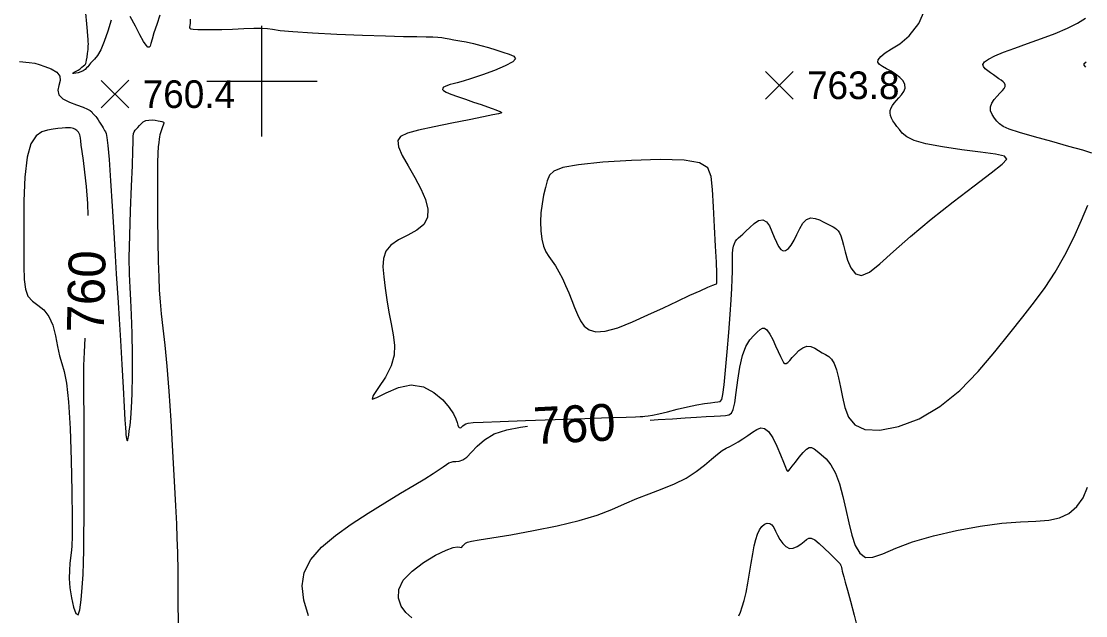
# Model space of a CAD drawing. Extents: x 2566142 to 2571431, y 418755 to 421584.
# Drawn here: x 2566869 to 2567447, y 420710 to 421033 of the extents above; entities that cross this region are included whole.
import ezdxf

# ---------------------------------------------------------------- set-up
doc = ezdxf.new("R2010")
doc.units = 0
for name, color, linetype in [('Contour_ADS_Label_Major', 7, 'Continuous'), ('Contour_ADS_Major', 7, 'Continuous'), ('Contour_ADS_Minor', 7, 'Continuous'), ('Contour_ADS_Spot_Elevation', 7, 'Continuous'), ('Contour_ADS_Tick', 7, 'Continuous')]:
    doc.layers.add(name, color=color, linetype=linetype)

# ---------------------------------------------------------------- blocks, each defined once
blk = doc.blocks.new('S890')
at = {"layer": 'Contour_ADS_Tick'}
for p, q in [((0, -0.5), (0, 0.5)), ((-0.5, 0), (0.5, 0))]:
    blk.add_line(p, q, dxfattribs=at)
blk = doc.blocks.new('S750')
at = {"layer": 'Contour_ADS_Spot_Elevation'}
for p, q in [((-0.5, 0.498), (0.5, -0.498)), ((-0.498, -0.5), (0.498, 0.5))]:
    blk.add_line(p, q, dxfattribs=at)

msp = doc.modelspace()

# ---------------------------------------------------------------- linework, layer by layer
at = {"layer": 'Contour_ADS_Major'}
for points in [[(2566918.21, 421033.21), (2566916.31, 421027.23), (2566914.45, 421021.48), (2566912.56, 421017.1), (2566910.73, 421014.04), (2566909.1, 421011.99), (2566907.82, 421010.64), (2566906.96, 421009.71), (2566906.4, 421009.03), (2566905.98, 421008.46), (2566905.51, 421007.88), (2566904.85, 421007.19), (2566903.98, 421006.44), (2566902.91, 421005.7), (2566901.67, 421005.06), (2566900.29, 421004.6), (2566898.97, 421004.31), (2566897.93, 421004.2), (2566897.38, 421004.26), (2566897.49, 421004.49), (2566898.13, 421004.87), (2566899.1, 421005.39), (2566900.22, 421006.04), (2566901.3, 421006.79), (2566902.29, 421007.58), (2566903.14, 421008.31), (2566903.79, 421008.88), (2566904.22, 421009.27), (2566904.49, 421009.66), (2566904.68, 421010.27), (2566904.86, 421011.34), (2566905.1, 421013), (2566905.36, 421015.04), (2566905.59, 421017.13), (2566905.75, 421018.96), (2566905.81, 421020.32), (2566905.76, 421021.46), (2566905.64, 421022.73), (2566905.47, 421024.48), (2566905.25, 421027.09), (2566904.94, 421031.05), (2566904.46, 421036.9)], [(2566944.65, 421035.87), (2566942.86, 421030.69), (2566941.39, 421026.24), (2566940.4, 421022.86), (2566939.77, 421020.53), (2566939.3, 421019.1), (2566938.81, 421018.46), (2566938.13, 421018.53), (2566937.13, 421019.5), (2566935.72, 421021.61), (2566933.78, 421025.11), (2566931.28, 421029.96), (2566928.43, 421035.03)], [(2567400.46, 420993.51), (2567401.77, 420994.91), (2567402.71, 420996.12), (2567403.25, 420997.17), (2567403.34, 420998.09), (2567402.98, 420998.91), (2567402.22, 420999.7), (2567401.15, 421000.49), (2567399.86, 421001.35), (2567398.43, 421002.33), (2567396.92, 421003.38), (2567395.38, 421004.49), (2567393.86, 421005.62), (2567392.46, 421006.74), (2567391.47, 421007.9), (2567391.22, 421009.13), (2567392.03, 421010.5), (2567394.18, 421012.03), (2567397.67, 421013.78), (2567402.43, 421015.75), (2567408.42, 421017.98), (2567415.46, 421020.47), (2567423.02, 421023.15), (2567430.47, 421025.93), (2567437.15, 421028.72), (2567442.58, 421031.45), (2567446.78, 421034.21)], [(2566868.48, 421010.67), (2566873.7, 421010.23), (2566876.72, 421009.72), (2566879.16, 421009.02), (2566882.24, 421008), (2566885.63, 421006.63), (2566888.59, 421004.9), (2566890.38, 421002.81), (2566890.56, 421000.36), (2566889.83, 420997.73), (2566889.21, 420995.08), (2566889.69, 420992.61), (2566891.96, 420990.46), (2566895.5, 420988.64), (2566899.43, 420987.12), (2566902.93, 420985.86), (2566905.33, 420984.85), (2566906.76, 420984.03), (2566907.58, 420983.34), (2566908.1, 420982.75), (2566908.61, 420982.2), (2566909.18, 420981.61), (2566909.79, 420980.93), (2566910.46, 420980.08), (2566911.18, 420979.02), (2566911.9, 420977.85), (2566912.61, 420976.66), (2566913.23, 420975.59), (2566913.76, 420974.71), (2566914.21, 420973.97), (2566914.62, 420973.3), (2566915.01, 420972.61), (2566915.43, 420971.64), (2566915.89, 420969.52), (2566916.44, 420965.16), (2566917.09, 420957.52), (2566917.87, 420946.03), (2566918.72, 420932.17), (2566919.55, 420917.91), (2566920.29, 420905.22), (2566920.88, 420895.47), (2566921.38, 420887.61), (2566921.88, 420879.97), (2566922.46, 420870.91), (2566923.16, 420859.31), (2566923.93, 420846.36), (2566924.66, 420833.77), (2566925.25, 420823.29), (2566925.65, 420816.19), (2566925.89, 420811.96), (2566926.03, 420809.63), (2566926.16, 420808.24), (2566926.32, 420807.01), (2566926.51, 420805.92), (2566926.73, 420805.16), (2566926.95, 420804.91), (2566927.17, 420805.3), (2566927.4, 420806.34), (2566927.67, 420808.01), (2566927.99, 420810.27), (2566928.39, 420813.18), (2566928.81, 420817.17), (2566929.2, 420822.75), (2566929.5, 420830.44), (2566929.67, 420840.44), (2566929.68, 420851.77), (2566929.55, 420863.12), (2566929.26, 420873.19), (2566928.84, 420881.14), (2566928.4, 420888), (2566928.07, 420895.24), (2566927.98, 420904.35), (2566928.24, 420916.26), (2566928.72, 420929.73), (2566929.26, 420942.98), (2566929.7, 420954.24), (2566929.93, 420962.14)], [(2567450.29, 420961.03), (2567445.48, 420962.52), (2567437.85, 420964.66), (2567428.55, 420967.22), (2567419.1, 420969.84), (2567411.03, 420972.19), (2567405.49, 420974.02), (2567402.11, 420975.49), (2567400.12, 420976.81), (2567398.75, 420978.24), (2567397.41, 420979.94), (2567396.2, 420981.88), (2567395.39, 420983.96), (2567395.25, 420986.07), (2567395.94, 420988.13), (2567397.25, 420990.08), (2567398.86, 420991.89), (2567400.46, 420993.51)], [(2566929.93, 420962.14), (2566930.03, 420967.1), (2566930.1, 420969.96), (2566930.27, 420971.55), (2566930.63, 420972.61), (2566931.17, 420973.42), (2566931.85, 420974.13), (2566932.63, 420974.92), (2566933.48, 420975.9), (2566934.45, 420976.95), (2566935.6, 420977.91), (2566936.99, 420978.62), (2566938.63, 420978.95), (2566940.4, 420978.98), (2566942.12, 420978.81), (2566943.64, 420978.57), (2566944.8, 420978.35), (2566945.64, 420978.15), (2566946.19, 420977.96), (2566946.52, 420977.76), (2566946.67, 420977.54), (2566946.67, 420977.23), (2566946.54, 420976.78), (2566946.31, 420976.13), (2566945.99, 420975.25), (2566945.63, 420974.2), (2566945.26, 420973.08), (2566944.92, 420971.97), (2566944.63, 420970.93), (2566944.39, 420969.82), (2566944.17, 420968.5), (2566943.95, 420966.78), (2566943.72, 420964.44), (2566943.49, 420960.93), (2566943.31, 420955.63), (2566943.22, 420947.93), (2566943.23, 420937.54), (2566943.33, 420925.55), (2566943.51, 420913.36), (2566943.72, 420902.41), (2566943.97, 420893.69), (2566944.29, 420886.66), (2566944.74, 420880.33), (2566945.36, 420873.74), (2566946.2, 420866.03), (2566947.2, 420856.73), (2566948.29, 420845.46), (2566949.4, 420831.88), (2566950.47, 420815.96), (2566951.46, 420799.1), (2566952.32, 420783.06), (2566953.02, 420769.59), (2566953.53, 420759.78), (2566953.87, 420752.06), (2566954.11, 420744.19), (2566954.27, 420733.94), (2566954.41, 420719.82), (2566954.52, 420703.4)], [(2566905.73, 420927.14), (2566905.5, 420933.68), (2566904.81, 420942.9), (2566903.95, 420950.69), (2566903.07, 420957.03), (2566902.34, 420961.9), (2566901.88, 420965.35), (2566901.62, 420967.66), (2566901.47, 420969.16), (2566901.31, 420970.18), (2566901.07, 420970.99), (2566900.74, 420971.69), (2566900.35, 420972.29), (2566899.92, 420972.82), (2566899.46, 420973.29), (2566898.96, 420973.7), (2566898.41, 420974.05), (2566897.77, 420974.32), (2566897.03, 420974.51), (2566896.12, 420974.62), (2566894.95, 420974.66), (2566893.44, 420974.65), (2566891.54, 420974.57), (2566889.26, 420974.38), (2566886.63, 420974.03), (2566883.69, 420973.47), (2566880.53, 420972.49), (2566877.4, 420970.32), (2566874.63, 420966.06), (2566872.53, 420958.78), (2566871.33, 420948.01), (2566870.84, 420935.03), (2566870.76, 420921.54), (2566870.82, 420909.28), (2566870.81, 420899.58), (2566870.97, 420892.35), (2566871.6, 420887.11), (2566873.02, 420883.4), (2566875.42, 420880.71), (2566878.44, 420878.42), (2566881.59, 420875.87), (2566884.38, 420872.39), (2566886.45, 420867.56), (2566887.93, 420861.89), (2566889.08, 420856.11), (2566890.15, 420850.98), (2566891.35, 420846.85), (2566892.63, 420842.43), (2566893.88, 420836.06), (2566894.98, 420826.08)], [(2567210.7, 420816.14), (2567215.04, 420816.38), (2567222.69, 420816.86), (2567229.63, 420817.33), (2567235.74, 420817.72), (2567240.95, 420818.02), (2567245.28, 420818.23), (2567248.77, 420818.41), (2567251.46, 420818.59), (2567253.41, 420818.9), (2567254.78, 420819.79), (2567255.76, 420821.8), (2567256.54, 420825.45), (2567257.29, 420831.03), (2567258.14, 420837.83), (2567259.23, 420844.88), (2567260.68, 420851.21), (2567262.56, 420856.08), (2567264.69, 420859.59), (2567266.84, 420862.09), (2567268.77, 420863.91), (2567270.3, 420865.28), (2567271.57, 420866.07), (2567272.74, 420866.05), (2567274.01, 420865), (2567275.5, 420862.79), (2567277.12, 420859.78), (2567278.72, 420856.46), (2567280.15, 420853.3), (2567281.28, 420850.69), (2567282.18, 420848.73), (2567282.95, 420847.42), (2567283.66, 420846.76), (2567284.41, 420846.76), (2567285.29, 420847.35), (2567286.37, 420848.46), (2567287.73, 420850.03), (2567289.42, 420851.92), (2567291.38, 420853.82), (2567293.5, 420855.37), (2567295.69, 420856.19), (2567297.86, 420856.04), (2567299.99, 420855.16), (2567302.04, 420853.92), (2567304, 420852.67), (2567305.83, 420851.66), (2567307.53, 420850.62), (2567309.09, 420849.15), (2567310.49, 420846.86), (2567311.72, 420843.46), (2567312.85, 420839.1), (2567313.91, 420834.04), (2567314.98, 420828.54), (2567316.21, 420822.92), (2567318.2, 420817.72), (2567321.63, 420813.55), (2567327.2, 420811.03), (2567335.33, 420810.66), (2567345.4, 420812.57), (2567356.54, 420816.81), (2567367.87, 420823.4), (2567378.65, 420832.23), (2567388.63, 420842.47), (2567397.73, 420853.16), (2567405.85, 420863.32), (2567412.94, 420872.23), (2567419.21, 420880.29), (2567424.92, 420888.15), (2567430.31, 420896.45), (2567435.56, 420905.64), (2567440.47, 420915.22), (2567444.74, 420924.52), (2567448.08, 420932.82)], [(2566894.98, 420826.08), (2566895.85, 420811.54), (2566896.48, 420794.38), (2566896.88, 420777.28), (2566897.06, 420762.91), (2566897.03, 420753.25), (2566896.84, 420747.46), (2566896.54, 420744.03), (2566896.16, 420741.42), (2566895.77, 420738.36), (2566895.49, 420734.62), (2566895.45, 420730.21), (2566895.8, 420725.14), (2566896.6, 420719.62), (2566897.73, 420714.58), (2566898.99, 420711.13), (2566900.19, 420710.41), (2566901.18, 420713.13), (2566901.94, 420718.49), (2566902.51, 420725.3), (2566902.91, 420732.38), (2566903.18, 420738.89), (2566903.33, 420745.52), (2566903.41, 420753.32), (2566903.45, 420763.33), (2566903.47, 420776.16), (2566903.47, 420790.7), (2566903.46, 420805.4), (2566903.42, 420818.71), (2566903.37, 420829.47), (2566903.34, 420838.19), (2566903.4, 420845.74), (2566903.61, 420853.04), (2566903.97, 420860.5)], [(2567025.19, 420709.91), (2567022.77, 420718.33), (2567021.77, 420726.15), (2567022.86, 420733.48), (2567026.51, 420740.44), (2567032.36, 420747.09), (2567039.86, 420753.49), (2567048.46, 420759.67), (2567057.59, 420765.65), (2567066.69, 420771.28), (2567075.21, 420776.38), (2567082.6, 420780.77), (2567088.42, 420784.32), (2567092.81, 420787.09), (2567096.05, 420789.22), (2567098.4, 420790.82), (2567100.12, 420792.01), (2567101.45, 420792.83), (2567102.6, 420793.33), (2567103.81, 420793.56), (2567105.26, 420793.6), (2567106.98, 420793.78), (2567108.94, 420794.46), (2567111.14, 420796.01), (2567113.63, 420798.65), (2567116.69, 420801.99), (2567120.7, 420805.48), (2567126.01, 420808.57), (2567132.77, 420810.85), (2567140.36, 420812.36), (2567144.12, 420812.83)]]:
    msp.add_lwpolyline(points, dxfattribs=at)
at = {"layer": 'Contour_ADS_Minor'}
msp.add_line((2567128.19, 420983.96), (2567128.19, 420983.96), dxfattribs=at)
for points in [[(2567341.58, 421017.59), (2567346.09, 421020.37), (2567351.19, 421024.57), (2567356.34, 421031.32), (2567361.02, 421041.72)], [(2566961.09, 421033.67), (2566961.02, 421031.58), (2566960.88, 421030.18), (2566960.71, 421029.28), (2566960.77, 421028.74), (2566961.34, 421028.45), (2566962.71, 421028.27), (2566965.12, 421028.12), (2566968.55, 421028.01), (2566972.91, 421027.98), (2566978.13, 421028.06), (2566984.03, 421028.28), (2566990.07, 421028.54), (2566995.6, 421028.74), (2567000.01, 421028.78), (2567003.01, 421028.58), (2567005.77, 421028.17), (2567009.84, 421027.6), (2567016.74, 421026.93), (2567027.45, 421026.23), (2567040.66, 421025.55), (2567054.47, 421024.97), (2567067.02, 421024.54), (2567076.81, 421024.3), (2567084.01, 421024.21), (2567089.15, 421024.17), (2567092.78, 421024.09), (2567095.42, 421023.92), (2567097.51, 421023.66), (2567099.41, 421023.32), (2567101.53, 421022.93), (2567104.17, 421022.49), (2567107.32, 421021.98), (2567110.86, 421021.33), (2567114.7, 421020.5), (2567118.73, 421019.46), (2567122.83, 421018.28), (2567126.87, 421017.04), (2567130.72, 421015.84), (2567134.18, 421014.73), (2567136.66, 421013.57), (2567137.51, 421012.21), (2567136.07, 421010.48), (2567131.98, 421008.28), (2567126.1, 421005.84), (2567119.61, 421003.47), (2567113.66, 421001.47), (2567109.16, 421000.07), (2567105.99, 420999.16), (2567103.77, 420998.58), (2567102.09, 420998.14), (2567100.66, 420997.69), (2567099.46, 420997.22), (2567098.57, 420996.71), (2567098.04, 420996.17), (2567097.97, 420995.59), (2567098.54, 420994.91), (2567099.95, 420994.07), (2567102.42, 420993), (2567106.02, 420991.66), (2567110.34, 420990.17), (2567114.84, 420988.66), (2567118.98, 420987.28), (2567122.32, 420986.13), (2567124.89, 420985.21), (2567126.8, 420984.5), (2567128.19, 420983.96)], [(2567255.29, 420896.68), (2567255.31, 420900.32), (2567255.3, 420903.53), (2567255.34, 420906.3), (2567255.5, 420908.61), (2567255.84, 420910.47), (2567256.35, 420911.94), (2567257, 420913.12), (2567257.75, 420914.09), (2567258.6, 420914.95), (2567259.63, 420915.88), (2567260.94, 420917.05), (2567262.62, 420918.64), (2567264.72, 420920.71), (2567267.09, 420922.81), (2567269.5, 420924.36), (2567271.75, 420924.8), (2567273.68, 420923.72), (2567275.3, 420921.47), (2567276.7, 420918.53), (2567277.96, 420915.43), (2567279.14, 420912.61), (2567280.29, 420910.3), (2567281.48, 420908.66), (2567282.76, 420907.88), (2567284.14, 420908.06), (2567285.63, 420909.16), (2567287.16, 420911.07), (2567288.69, 420913.7), (2567290.22, 420916.87), (2567291.8, 420920.15), (2567293.54, 420923.05), (2567295.51, 420925.05), (2567297.76, 420925.81), (2567300.15, 420925.58), (2567302.49, 420924.75), (2567304.59, 420923.74), (2567306.31, 420922.85), (2567307.7, 420922.12), (2567308.85, 420921.5), (2567309.86, 420920.94), (2567310.82, 420920.38), (2567311.73, 420919.72), (2567312.57, 420918.84), (2567313.34, 420917.65), (2567314.03, 420916.02), (2567314.73, 420913.83), (2567315.53, 420910.98), (2567316.52, 420907.33), (2567317.8, 420902.96), (2567319.55, 420898.7), (2567321.97, 420895.56), (2567325.25, 420894.54), (2567329.6, 420896.41), (2567335.3, 420900.92), (2567342.64, 420907.55), (2567351.91, 420915.81), (2567363.11, 420925.1), (2567375.11, 420934.57), (2567386.45, 420943.29), (2567395.7, 420950.33), (2567401.67, 420955.02), (2567404.08, 420957.79), (2567402.9, 420959.35), (2567398.09, 420960.39), (2567389.9, 420961.51), (2567379.73, 420962.82), (2567369.27, 420964.32), (2567360.22, 420966.01), (2567353.85, 420967.88), (2567349.83, 420969.86), (2567347.41, 420971.84), (2567345.85, 420973.74), (2567344.54, 420975.49), (2567343.37, 420977.09), (2567342.39, 420978.59), (2567341.63, 420980.03), (2567341.12, 420981.43), (2567340.88, 420982.81), (2567340.95, 420984.16), (2567341.33, 420985.48), (2567342.04, 420986.77), (2567343.03, 420988.09), (2567344.24, 420989.47), (2567345.59, 420990.96), (2567347, 420992.61), (2567348.2, 420994.38), (2567348.92, 420996.26), (2567348.88, 420998.2), (2567347.88, 421000.17), (2567346.11, 421002.1), (2567343.83, 421003.89), (2567341.32, 421005.47), (2567338.84, 421006.78), (2567336.65, 421007.93), (2567335.03, 421009.04), (2567334.21, 421010.25), (2567334.42, 421011.68), (2567335.71, 421013.36), (2567338.09, 421015.32), (2567341.58, 421017.59)], [(2567447.09, 421007.71), (2567446.09, 421008.67), (2567446.07, 421009.54), (2567447.16, 421010.46)], [(2567128.19, 420983.96), (2567129.15, 420983.56), (2567129.75, 420983.28), (2567130.01, 420983.06), (2567129.99, 420982.89), (2567129.59, 420982.7), (2567128.26, 420982.37), (2567125.34, 420981.75), (2567120.13, 420980.7), (2567112.33, 420979.13), (2567102.95, 420977.22), (2567093.38, 420975.21), (2567085, 420973.35), (2567078.92, 420971.75), (2567075.2, 420970.05), (2567073.64, 420967.78), (2567074.04, 420964.45), (2567076.13, 420959.76), (2567079.3, 420954.05), (2567082.89, 420947.83), (2567086.23, 420941.61), (2567088.7, 420935.84), (2567089.97, 420930.64), (2567089.77, 420926.09), (2567087.81, 420922.26), (2567084.03, 420919.14), (2567079.15, 420916.47), (2567074.14, 420913.89), (2567069.93, 420911.09), (2567067.24, 420907.76), (2567065.94, 420903.81), (2567065.66, 420899.19), (2567066.04, 420893.84), (2567066.77, 420887.78), (2567067.73, 420881.28), (2567068.86, 420874.68), (2567070.08, 420868.31), (2567071.26, 420862.43), (2567071.99, 420856.84), (2567071.79, 420851.3), (2567070.17, 420845.51), (2567066.97, 420839.42), (2567063.24, 420833.75), (2567060.37, 420829.47), (2567059.73, 420827.49), (2567062.29, 420828.36), (2567067.4, 420830.96), (2567074, 420833.74), (2567081.02, 420835.17), (2567087.57, 420834.13), (2567093.3, 420831.13), (2567098.04, 420827.1), (2567101.6, 420822.98), (2567103.89, 420819.53), (2567105.19, 420816.83), (2567105.84, 420814.8), (2567106.22, 420813.38), (2567106.61, 420812.48), (2567107.06, 420812.02), (2567107.54, 420811.93), (2567108.02, 420812.13), (2567108.5, 420812.54), (2567109.03, 420813.06), (2567109.69, 420813.62), (2567110.54, 420814.11), (2567111.84, 420814.48), (2567114.6, 420814.77), (2567120.02, 420815.06), (2567129.28, 420815.43), (2567142.96, 420815.92), (2567159.12, 420816.47), (2567175.22, 420817.02), (2567188.7, 420817.46), (2567197.64, 420817.76), (2567202.72, 420817.92), (2567205.25, 420818.02), (2567206.57, 420818.08), (2567207.81, 420818.17), (2567209.47, 420818.38), (2567211.87, 420818.81), (2567215.31, 420819.55), (2567219.96, 420820.66), (2567225.37, 420821.97), (2567230.92, 420823.29), (2567236, 420824.39), (2567240.11, 420825.13), (2567243.29, 420825.56), (2567245.67, 420825.79), (2567247.39, 420825.93), (2567248.6, 420826.2), (2567249.46, 420827.29), (2567250.14, 420830.01), (2567250.8, 420835.17), (2567251.57, 420843.23), (2567252.41, 420853.18), (2567253.24, 420863.71), (2567253.96, 420873.45), (2567254.52, 420881.37), (2567254.92, 420887.6), (2567255.16, 420892.56), (2567255.29, 420896.68)], [(2567081.34, 420708.87), (2567078.12, 420711.65), (2567075.53, 420715.2), (2567074.09, 420719.45), (2567074.29, 420724.19), (2567076.66, 420729.18), (2567081.41, 420734.19), (2567087.64, 420738.85), (2567094.19, 420742.76), (2567099.85, 420745.52), (2567103.74, 420746.91), (2567106.06, 420747.27), (2567107.31, 420747.12), (2567108, 420746.97), (2567108.53, 420747.23), (2567109.06, 420747.82), (2567109.66, 420748.55), (2567110.4, 420749.25), (2567111.48, 420749.8), (2567113.64, 420750.33), (2567117.76, 420751.07), (2567124.71, 420752.21), (2567134.95, 420753.93), (2567147.32, 420756.15), (2567160.26, 420758.74), (2567172.19, 420761.6), (2567181.95, 420764.59), (2567189.89, 420767.62), (2567196.77, 420770.62), (2567203.34, 420773.49), (2567210.17, 420776.18), (2567217.12, 420778.83), (2567223.87, 420781.61), (2567230.08, 420784.68), (2567235.51, 420788.13), (2567240.13, 420791.69), (2567244, 420794.99), (2567247.17, 420797.69), (2567249.71, 420799.55), (2567251.85, 420800.79), (2567253.84, 420801.76), (2567255.94, 420802.83), (2567258.32, 420804.26), (2567260.91, 420805.97), (2567263.56, 420807.78), (2567266.1, 420809.54), (2567268.44, 420811.02), (2567270.63, 420811.86), (2567272.75, 420811.62), (2567274.92, 420809.88), (2567277.19, 420806.44), (2567279.41, 420801.94), (2567281.4, 420797.26), (2567282.99, 420793.26), (2567284.06, 420790.61), (2567284.69, 420789.15), (2567285.03, 420788.52), (2567285.25, 420788.37), (2567285.48, 420788.41), (2567285.88, 420788.76), (2567286.59, 420789.58), (2567287.76, 420791.08), (2567289.47, 420793.33), (2567291.51, 420795.94), (2567293.6, 420798.44), (2567295.49, 420800.35)], [(2567295.49, 420800.35), (2567296.97, 420801.28), (2567298.25, 420801.29), (2567299.59, 420800.57), (2567301.28, 420799.27), (2567303.5, 420797.51), (2567306.07, 420795.09), (2567308.74, 420791.76), (2567311.24, 420787.26), (2567313.37, 420781.45), (2567315.18, 420774.71), (2567316.81, 420767.51), (2567318.37, 420760.33), (2567320, 420753.66), (2567321.91, 420748), (2567324.32, 420743.82), (2567327.44, 420741.61), (2567331.51, 420741.68), (2567336.89, 420743.54), (2567343.94, 420746.53), (2567353.04, 420749.99), (2567364.3, 420753.31), (2567376.87, 420756.24), (2567389.64, 420758.58), (2567401.49, 420760.16), (2567411.56, 420760.91), (2567419.93, 420761.27), (2567426.9, 420761.79), (2567432.8, 420763.05), (2567437.87, 420765.5), (2567442.13, 420769.16), (2567445.51, 420773.94), (2567447.96, 420779.78)], [(2567258.75, 420709.9), (2567259.65, 420711.92), (2567260.64, 420714.69), (2567261.67, 420718.23), (2567262.69, 420722.54), (2567263.67, 420727.6), (2567264.59, 420733.05), (2567265.47, 420738.49), (2567266.31, 420743.51), (2567267.11, 420747.8), (2567267.95, 420751.34), (2567268.89, 420754.23), (2567269.99, 420756.54), (2567271.31, 420758.34), (2567272.75, 420759.57), (2567274.2, 420760.17), (2567275.53, 420760.07), (2567276.66, 420759.25), (2567277.68, 420757.81), (2567278.68, 420755.91), (2567279.79, 420753.7), (2567281.08, 420751.35), (2567282.59, 420749.15), (2567284.3, 420747.43), (2567286.22, 420746.52), (2567288.31, 420746.61), (2567290.43, 420747.48), (2567292.43, 420748.79), (2567294.15, 420750.19), (2567295.49, 420751.36), (2567296.7, 420752.06), (2567298.07, 420752.05), (2567299.9, 420751.11), (2567302.4, 420749.12), (2567305.27, 420746.48), (2567308.1, 420743.71), (2567310.49, 420741.31), (2567312.13, 420739.68), (2567313.13, 420738.68), (2567313.68, 420738.05), (2567313.99, 420737.53), (2567314.22, 420736.9), (2567314.43, 420736.12), (2567314.65, 420735.19), (2567314.9, 420734.12), (2567315.23, 420732.83), (2567315.73, 420730.97), (2567316.52, 420728.11), (2567317.72, 420723.82), (2567319.37, 420717.79), (2567321.35, 420710.25), (2567323.45, 420701.54)]]:
    msp.add_lwpolyline(points, dxfattribs=at)
msp.add_lwpolyline([(2567172.88, 420870.03), (2567174.89, 420867.14), (2567177.52, 420865.01), (2567181.19, 420863.97), (2567186.28, 420864.33), (2567193.03, 420866.26), (2567200.97, 420869.39), (2567209.45, 420873.18), (2567217.82, 420877.11), (2567225.52, 420880.72), (2567232.24, 420883.83), (2567237.79, 420886.34), (2567241.94, 420888.16), (2567244.58, 420889.25), (2567246, 420889.8), (2567246.6, 420890.08), (2567246.78, 420890.34), (2567246.86, 420890.94), (2567246.88, 420892.54), (2567246.79, 420895.9), (2567246.56, 420901.77), (2567246.15, 420910.52), (2567245.63, 420921.03), (2567245.06, 420931.78), (2567244.5, 420941.25), (2567243.81, 420948.25), (2567241.87, 420952.92), (2567237.38, 420955.71), (2567229.01, 420957.08), (2567216.09, 420957.44), (2567200.54, 420957.03), (2567184.93, 420956.05), (2567171.83, 420954.71), (2567163.17, 420953.14), (2567158.3, 420951.26), (2567155.93, 420948.93), (2567154.77, 420946), (2567153.76, 420942.38), (2567152.78, 420938.18), (2567151.95, 420933.55), (2567151.37, 420928.65), (2567151.16, 420923.65), (2567151.32, 420918.79), (2567151.86, 420914.31), (2567152.78, 420910.46), (2567154.07, 420907.38), (2567155.64, 420904.82), (2567157.4, 420902.4), (2567159.26, 420899.75), (2567161.14, 420896.6), (2567162.99, 420893.01), (2567164.78, 420889.12), (2567166.46, 420885.09), (2567168.04, 420881.05), (2567169.58, 420877.12), (2567171.16, 420873.41), (2567172.88, 420870.03)], close=True, dxfattribs=at)

# ---------------------------------------------------------------- block references
at = {"layer": 'Contour_ADS_Spot_Elevation', "xscale": 15, "yscale": 15}
for p in [(2567280.72, 420997.79), (2566920.24, 420992.98)]:
    msp.add_blockref('S750', p, dxfattribs=at)
at = {"layer": 'Contour_ADS_Tick', "xscale": 60, "yscale": 60}
msp.add_blockref('S890', (2567000, 421000), dxfattribs=at)

# ---------------------------------------------------------------- texts
at = {"layer": 'Contour_ADS_Label_Major'}
for rotation, p in [(88.48465, (2566914.06, 420863.37)), (2.8441, (2567147.75, 420803))]:
    msp.add_text('760', height=20, rotation=rotation, dxfattribs=at).set_placement(p)
at = {"layer": 'Contour_ADS_Spot_Elevation'}
for s, p in [('763.8', (2567295.72, 420990.29)), ('760.4', (2566935.24, 420985.48))]:
    msp.add_text(s, height=15, dxfattribs=at).set_placement(p)

doc.saveas('drawing.dxf')
